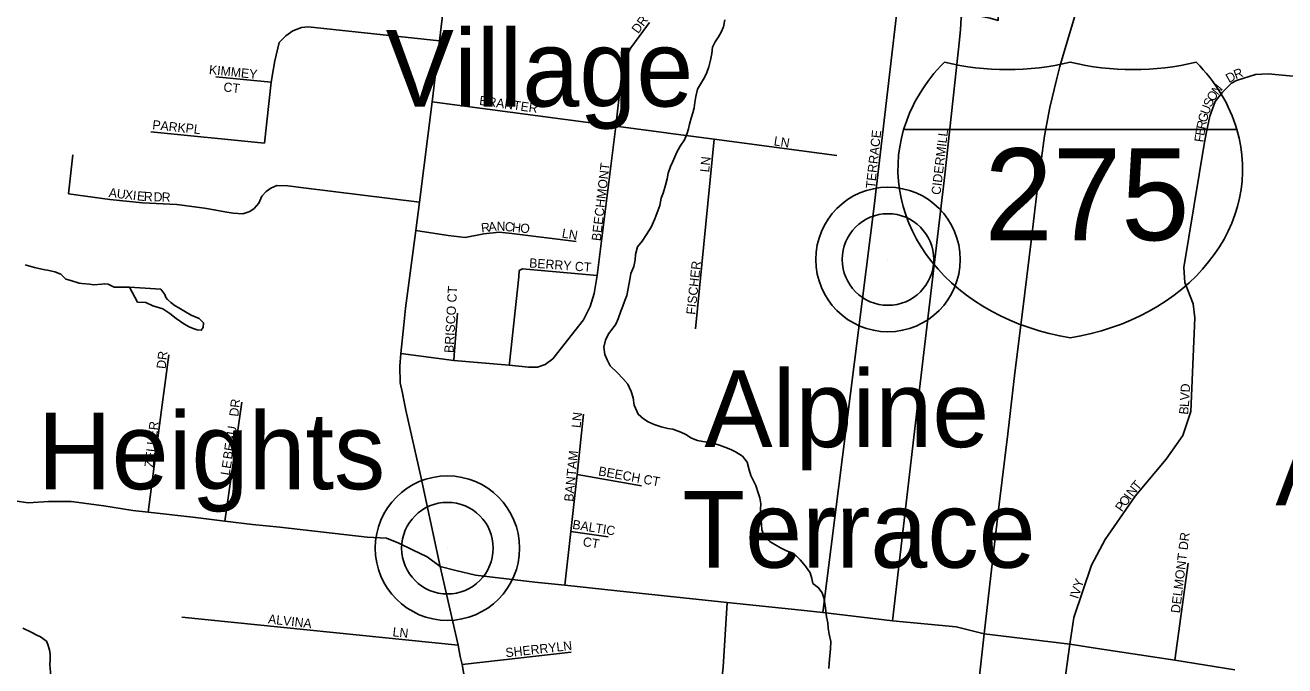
# Model space of a CAD drawing. Extents: x 1310247 to 1664935, y 235267 to 584339.
# Drawn here: x 1455233 to 1462084, y 400032 to 403516 of the extents above; entities that cross this region are included whole.
import ezdxf

# ---------------------------------------------------------------- set-up
doc = ezdxf.new("R2010")
doc.units = 0
for name, color, linetype in [('GM_X_County_Road', 7, 'Continuous'), ('GM_X_County_Subdivision', 7, 'Continuous'), ('GM_X_County_Subdivision_Text', 7, 'Continuous'), ('GM_X_Interstate_Location', 7, 'Continuous'), ('GM_X_Interstate_Route', 7, 'Continuous'), ('GM_X_Interstate_Shield', 7, 'Continuous'), ('GM_X_Minor_Lake', 7, 'Continuous'), ('GM_X_Minor_River', 7, 'Continuous'), ('GM_X_Township_Road', 7, 'Continuous'), ('GM_X_Township_Subdivision', 7, 'Continuous'), ('GM_X_Township_Subdivision_Text', 7, 'Continuous'), ('GM_X_Unincorporated', 7, 'Continuous'), ('GM_X_Unincorporated_Location', 7, 'Continuous'), ('GM_X_Unincorporated_Text', 7, 'Continuous')]:
    doc.layers.add(name, color=color, linetype=linetype)

msp = doc.modelspace()

# ---------------------------------------------------------------- linework, layer by layer
at = {"layer": 'GM_X_County_Road'}
for points in [[(1457490, 400571.5), (1457384.3, 401060.8), (1457302.3, 401422.2), (1457291.6, 401476.1), (1457285.1, 401514.2), (1457272.2, 401571.6), (1457270, 401661.5), (1457276.5, 401731.2), (1457292.1, 401885.9), (1457301.9, 401976.9), (1457358.1, 402399.5), (1457377.5, 402553.5), (1457446.1, 403099.2), (1457485.6, 403430.3), (1457524, 403752)], [(1455099.2, 400939.3), (1455248.4, 400917.4), (1455359.4, 400924.7), (1455482.6, 400926), (1455659.7, 400901.1), (1455818.5, 400876.3), (1455902.3, 400866.8), (1456144.1, 400839.6), (1456317.6, 400818.9), (1456469.7, 400800.9), (1456617.5, 400785.8), (1457093, 400732), (1457197, 400725.9), (1457264.4, 400698.4), (1457339.8, 400662.8), (1457419.1, 400625.1), (1457490, 400571.5), (1457575.7, 400549.7), (1457681.3, 400525.5), (1458004.9, 400486.8), (1458167.9, 400469.6), (1458452.4, 400439.6), (1459051.7, 400376.9), (1459453.3, 400334.9), (1459571.2, 400322.2), (1459949.6, 400275.8), (1460296.4, 400243.5), (1460449.2, 400206.5), (1460915, 400149.1), (1461066.2, 400125.9), (1461485.4, 400062.7), (1461812.9, 400010.4)], [(1457856.3, 395425.4), (1457891.7, 395481), (1457954.8, 395574.4), (1457982.6, 395694.4), (1458009.1, 395866), (1458042.1, 396205.5), (1458050.3, 396268.2), (1458060.8, 396355.2), (1458094.8, 396712.8), (1458106.3, 396798.8), (1458113.2, 396952.5), (1458109.1, 397063.7), (1458095.3, 397239.4), (1458051.4, 397675.8), (1457908.7, 398515.8), (1457829.8, 398842.2), (1457800.3, 399077.4), (1457776.8, 399195.4), (1457679.8, 399630.7), (1457608.8, 400039.4), (1457598.6, 400082.1), (1457587, 400144.7), (1457490, 400571.5)]]:
    msp.add_lwpolyline(points, dxfattribs=at)
at = {"layer": 'GM_X_County_Subdivision'}
for points in [[(1461646.2, 402869.7), (1461658.8, 402935.9), (1461677, 403020.8), (1461705.3, 403101.4), (1461746.2, 403151.7), (1461794.8, 403201.3), (1461821.7, 403214.5), (1461924.6, 403247.5), (1461993.2, 403250.5), (1462264.7, 403226.7), (1462455.7, 403202.8), (1462706.3, 403214.7), (1462786.8, 403235.6), (1462971.8, 403274.4), (1463069.9, 403298.2), (1463168.7, 403337)], [(1460915, 400149.1), (1460936.6, 400295.1), (1461032, 400578.5), (1461106.5, 400718.1), (1461270.2, 400955.1), (1461438.8, 401155.5), (1461529.2, 401285), (1461573.2, 401414.5), (1461595.1, 401925.2), (1461585.4, 402001), (1461541.4, 402115.8), (1461535.3, 402197.7), (1461646.2, 402869.7)]]:
    msp.add_lwpolyline(points, dxfattribs=at)
at = {"layer": 'GM_X_Interstate_Route'}
for points in [[(1461048.6, 403873.4), (1461014.5, 403779.7), (1460941.1, 403559.4), (1460920.6, 403492.1), (1460918.9, 403486.3)], [(1460918.9, 403486.3), (1460878.1, 403352.8), (1460861.1, 403290.5)], [(1460861.1, 403290.5), (1460841.7, 403219.5), (1460806.6, 403068.2), (1460777.5, 402914.6), (1460737.6, 402616.9), (1460704.4, 402341.1), (1460660, 401971.3), (1460616.5, 401625.6), (1460577.4, 401293.8), (1460530.6, 400910.1), (1460485.7, 400522.3), (1460449.2, 400206.5)], [(1460449.2, 400206.5), (1460406.1, 399814.6), (1460343.4, 399311), (1460290.1, 398913.5), (1460250.5, 398684.1), (1460199.2, 398469.2), (1460133, 398224.6), (1460059, 397984.3), (1459999.2, 397813.7), (1459901.9, 397596.3), (1459772.7, 397325.7), (1459656.5, 397082.8), (1459510.6, 396792.8), (1459371.8, 396532.6)]]:
    msp.add_lwpolyline(points, dxfattribs=at)
at = {"layer": 'GM_X_Interstate_Shield'}
msp.add_line((1461824, 402948), (1460011, 402948), dxfattribs=at)
msp.add_line((1461824, 402948), (1460011, 402948), dxfattribs=at)
for centre, start_param, end_param in [((1461151.9, 402733.7), 2.47259, 2.911027), ((1460575, 404211.8), 4.415841, 5.008937), ((1461259.9, 404211.8), 4.415841, 5.008937), ((1460683.1, 402733.7), 0.230566, 0.669003), ((1461151.9, 402733.7), 2.911027, 4.511031), ((1460683.1, 402733.7), 4.913747, 6.513751)]:
    msp.add_ellipse(centre, major_axis=(1171.9, 0), ratio=0.8, start_param=start_param, end_param=end_param, dxfattribs=at)
at = {"layer": 'GM_X_Minor_Lake'}
msp.add_lwpolyline([(1455799.8, 402091.4), (1455844.3, 402010), (1455888.4, 402007.1), (1455926.1, 401990.3), (1455981.9, 401973.1), (1456019.6, 401948.3), (1456053.1, 401921.5), (1456094.6, 401892.6), (1456124.4, 401876), (1456146.2, 401865.5), (1456168.2, 401859), (1456190.2, 401856.6), (1456200.5, 401872.4), (1456203, 401896.5), (1456179.4, 401921), (1456135.6, 401938), (1456103.9, 401956.6), (1456068.3, 401979.4), (1456048.5, 401989.9), (1456024.8, 402008.4), (1456007, 402024.8), (1455997.2, 402035), (1455991.5, 402051.2), (1455970, 402079.8)], dxfattribs=at)
at = {"layer": 'GM_X_Minor_River'}
for points in [[(1459037.6, 403545.2), (1459030.6, 403507.2), (1459017.8, 403477.5), (1459003.1, 403451.8), (1458986.5, 403426.1), (1458971.7, 403396.4), (1458966.8, 403362.4), (1458959.9, 403326.5), (1458950.9, 403288.5), (1458940.1, 403258.7), (1458927.4, 403231), (1458910.7, 403203.3), (1458889.7, 403167.7), (1458880.7, 403127.8), (1458875.9, 403095.8), (1458871.1, 403065.8), (1458864.4, 403039.9), (1458855.7, 403010), (1458846.8, 402978.2), (1458840.2, 402952.2), (1458831.4, 402922.4), (1458818.6, 402892.6), (1458795.7, 402857.1), (1458776.9, 402825.5), (1458766.2, 402799.6), (1458755.5, 402773.8), (1458742.9, 402748.1), (1458729.9, 402710.3), (1458725.1, 402680.3), (1458716.2, 402646.4), (1458703.1, 402602.6), (1458692.4, 402574.8), (1458685.3, 402534.8)], [(1458685.3, 402534.8), (1458668.2, 402491.1), (1458657.5, 402463.3), (1458638.3, 402417.6), (1458611.3, 402378.2), (1458588.3, 402340.7), (1458563.5, 402311.2), (1458552.4, 402269.3), (1458549.7, 402239.3), (1458542.7, 402203.4), (1458527.7, 402165.6), (1458520.9, 402133.7), (1458511.6, 402083.8), (1458504.6, 402045.8), (1458493.9, 402018), (1458483.1, 401988.2), (1458472.4, 401960.3), (1458457.3, 401918.6), (1458444.6, 401890.8), (1458425.9, 401863.2), (1458405.2, 401837.7), (1458388.3, 401802), (1458379.3, 401764.1), (1458386.3, 401725.8), (1458397.6, 401695.4), (1458414.7, 401662.8), (1458453.8, 401625.6), (1458483, 401594.8), (1458510.2, 401564), (1458529.2, 401523.3), (1458540.3, 401488.9), (1458545.3, 401448.6), (1458566, 401399.9), (1458595.4, 401375), (1458621, 401358.3), (1458654.6, 401343.4), (1458692.3, 401332.3), (1458728.1, 401323.4), (1458756, 401318.6), (1458799.7, 401303.4), (1458825.3, 401290.7), (1458856.8, 401269.8), (1458890.5, 401256.9), (1458918.4, 401252.1), (1458966.2, 401244.8), (1459009.9, 401231.6), (1459037.6, 401220.9), (1459071.3, 401208), (1459097, 401195.2), (1459134.4, 401172.2), (1459159.6, 401139.4), (1459170.5, 401097), (1459179.7, 401066.6), (1459195, 401038.1), (1459206.3, 401011.7), (1459219.3, 400973.2), (1459228.6, 400944.9), (1459233.8, 400912.6), (1459233.1, 400884.6), (1459234, 400842.4), (1459236.9, 400800.2), (1459240.2, 400772), (1459253.2, 400733.5), (1459284.5, 400706.6), (1459310.1, 400691.9), (1459341.7, 400673), (1459373.3, 400658.1), (1459412.9, 400643), (1459448, 400608), (1459477.1, 400573.1), (1459502.3, 400538.3), (1459511.4, 400505.9), (1459516.8, 400479.7), (1459548.2, 400456.8), (1459567.5, 400428.2), (1459576.8, 400401.9), (1459583.7, 400359.5), (1459592.1, 400299.1), (1459599.3, 400264.8), (1459600.5, 400236.6), (1459605.7, 400204.4), (1459614.7, 400164), (1459613.6, 400123.9), (1459608.7, 400085.9), (1459605.6, 400045.8), (1459604.9, 400017.8)], [(1455232.1, 402213.2), (1455270.1, 402202.5), (1455284, 402198.3), (1455340, 402185.2), (1455354, 402183), (1455394, 402174.3), (1455425.9, 402161.7), (1455453.6, 402135.1), (1455481.6, 402126.5), (1455525.5, 402113.7), (1455541.5, 402111.4), (1455581.6, 402106.7), (1455603.6, 402104.3), (1455649.8, 402107.5), (1455663.9, 402109.3), (1455684, 402106.9), (1455715.8, 402090.3), (1455799.8, 402091.4)], [(1455970, 402079.8), (1455799.8, 402091.4)], [(1455219, 400237.4), (1455264.8, 400214.5), (1455296.6, 400197.9), (1455316.6, 400189.5), (1455348.3, 400166.8), (1455356, 400148.6), (1455365.5, 400118.3), (1455369.2, 400094.2), (1455368.6, 400064.1), (1455366.2, 400038), (1455367.9, 400019.9), (1455369.5, 399997.8), (1455371.2, 399977.7), (1455370.9, 399957.6), (1455362.3, 399927.6), (1455358, 399907.6), (1455343.5, 399879.8), (1455339.2, 399865.8), (1455330.9, 399849.9), (1455316.5, 399830.1)]]:
    msp.add_lwpolyline(points, dxfattribs=at)
at = {"layer": 'GM_X_Township_Road'}
msp.add_lwpolyline([(1460819.9, 399462.9), (1460820.4, 399466.4), (1460915, 400149.1)], dxfattribs=at)
at = {"layer": 'GM_X_Township_Subdivision'}
for points in [[(1459571.2, 400322.2), (1459849.8, 402531.6), (1459992.4, 403745.1), (1459993.6, 403770.5)], [(1460089.5, 401474), (1460235.2, 402701.9), (1460314, 403435.4), (1460320.1, 403492.3), (1460323.8, 403556), (1460333, 403580.5), (1460358.7, 403574.4), (1460383.8, 403567.6), (1460437, 403562.7), (1460482.3, 403554.2), (1460525.2, 403541.9), (1460525.2, 403579.3), (1460528.2, 403631.9), (1460533.2, 403688.8)], [(1455915.9, 402936.3), (1456533.7, 402874.7), (1456570.7, 403206.5), (1456583.6, 403280.5), (1456589.7, 403321.8), (1456613.9, 403421.7), (1456651, 403458.8), (1456688.2, 403485.6), (1456735.8, 403503), (1456771.8, 403507.6), (1457485.6, 403430.3)], [(1457276.5, 401731.2), (1457564, 401693.1), (1457865.9, 401666.4), (1457970.7, 401655.4), (1458019.1, 401656.9), (1458060.1, 401670.1), (1458103.4, 401701.6), (1458269, 401913.4), (1458306.6, 401985.2), (1458327.6, 402056.3), (1458344.2, 402155), (1458444.5, 402966.5), (1458472.4, 403209.7), (1458479.5, 403259.7), (1458482.3, 403295.7), (1458499.2, 403339.5), (1458526.3, 403393.1), (1458618.3, 403515.6), (1458629.4, 403530.4)], [(1456570.7, 403206.5), (1456270.1, 403235.9)], [(1457446.1, 403099.2), (1458444.5, 402966.5), (1458719, 402930), (1458730.1, 402928.5)], [(1458730.1, 402928.5), (1458980, 402895.3), (1459647.3, 402806.6)], [(1458878.2, 401864.1), (1458980, 402895.3)], [(1455491.6, 402810), (1455468.4, 402599), (1455692.4, 402568.7), (1455871.5, 402549.9), (1456057.9, 402541.2), (1456207.5, 402520.3), (1456260.2, 402510.9), (1456318.7, 402500.8), (1456364.2, 402494.3), (1456416.2, 402490.7), (1456453.8, 402502.9), (1456477.6, 402519.6), (1456504.3, 402547.8), (1456519.5, 402586.8), (1456542.6, 402610.6), (1456568.6, 402630.1), (1456601.2, 402643.8), (1456660.4, 402641.6), (1456746.3, 402631.5), (1457377.5, 402553.5)], [(1457358.1, 402399.5), (1457532.8, 402371.7), (1457625.2, 402361.5), (1457727.8, 402380.5), (1457811.3, 402390.8), (1457880.2, 402383.5), (1458229, 402339.5)], [(1457865.9, 401666.4), (1457867.8, 401677), (1457917.6, 402147.6), (1457920.2, 402181.6), (1457938.5, 402191.3), (1458344.2, 402155)], [(1457564, 401693.1), (1457565.1, 401721.4), (1457583.6, 401949.7)], [(1455994.2, 401572.4), (1456014, 401723.5)], [(1455902.3, 400866.8), (1455974.7, 401423.3), (1455994.2, 401572.4)], [(1456317.6, 400818.9), (1456410.5, 401465.5)], [(1459949.6, 400275.8), (1460084.4, 401430.5), (1460089.5, 401474)], [(1458167.9, 400469.6), (1458200.1, 400762.8), (1458234.3, 401072.7), (1458270.3, 401400.2)], [(1458234.3, 401072.7), (1458584.5, 401010.6)], [(1458200.1, 400762.8), (1458404.5, 400733.4)], [(1461485.4, 400062.7), (1461559.1, 400590.9)], [(1459575.7, 399343), (1458962.1, 399405.5), (1459029.4, 400024.5), (1459051.7, 400376.9)], [(1457587, 400144.7), (1456084.7, 400297.2)], [(1457608.8, 400039.4), (1458203.3, 400106.5)]]:
    msp.add_lwpolyline(points, dxfattribs=at)
at = {"layer": 'GM_X_Unincorporated'}
for centre, radius in [((1459925.7, 402241.7), 392.8), ((1459925.7, 402241.7), 249), ((1457529.3, 400671.8), 392.8), ((1457529.3, 400671.8), 249)]:
    msp.add_circle(centre, radius, dxfattribs=at)
at = {"layer": 'GM_X_Unincorporated_Location'}
for p, q in [((1459925.7, 402241.7), (1459925.7, 402241.7)), ((1457529.3, 400671.8), (1457529.3, 400671.8))]:
    msp.add_line(p, q, dxfattribs=at)

# ---------------------------------------------------------------- texts
at = {"layer": 'GM_X_County_Subdivision_Text'}
for s, rotation, p in [('D', 29.73403, (1461781.2, 403200.3)), ('R', 20.8858, (1461817.6, 403221.3)), ('N', 50.63371, (1461719.9, 403132.5)), ('S', 66.62562, (1461684.2, 403066.2)), ('O', 57.48018, (1461697.2, 403096.7)), ('G', 76.13869, (1461659.3, 402984.2)), ('U', 69.98888, (1461669.4, 403025.6)), ('E', 80.64098, (1461645.9, 402911.7)), ('R', 78.53288, (1461651.5, 402946)), ('F', 81.77718, (1461640.9, 402877.1)), ('V', 87.05566, (1461564.7, 401474)), ('D', 87.04809, (1461566.9, 401517.9)), ('L', 86.65551, (1461562.6, 401438.4)), ('B', 83.15818, (1461557.6, 401395.9)), ('T', 49.71872, (1461284, 400981.8)), ('I', 54.06585, (1461244.2, 400930.4)), ('N', 51.3197, (1461256.8, 400947.7)), ('P', 54.39245, (1461198.2, 400866.1)), ('O', 54.3937, (1461218.7, 400894.7)), ('IVY', 71.56504, (1460959.4, 400392.8))]:
    msp.add_text(s, height=50, rotation=rotation, dxfattribs=at).set_placement(p)
at = {"layer": 'GM_X_Interstate_Location'}
for s in ['-', '.', ',']:
    msp.add_text(s, height=1, dxfattribs=at).set_placement((1460917.3, 402595.9))
msp.add_text('275', height=1, rotation=0.00001, dxfattribs=at).set_placement((1460611.9, 402388.9))
at = {"layer": 'GM_X_Interstate_Shield'}
msp.add_text('275', height=500, dxfattribs=at).set_placement((1460450.3, 402346.4))
at = {"layer": 'GM_X_Township_Subdivision_Text'}
for s, rotation, p in [('DR', 53.7411, (1458567.1, 403466.6)), ('KIMMEY', 354.09322, (1456230.4, 403250.3)), ('CT', 353.66247, (1456309, 403156.1)), ('BRANTER', 351.99616, (1457700.3, 403082.9)), ('PARK', 353.82714, (1455922.4, 402950.5)), ('PL', 352.88003, (1456102.9, 402932.9)), ('LN', 351.02147, (1459302.1, 402862.9)), ('TERRACE', 83.6598, (1459854.5, 402626.1)), ('CIDERMILL', 83.24627, (1460210.9, 402591)), ('BEECHMONT', 83.2912, (1458362.9, 402340.1)), ('LN', 83.99458, (1458952.5, 402714)), ('A', 353.40636, (1455685, 402581.6)), ('U', 353.42413, (1455728.7, 402576.5)), ('X', 353.40636, (1455772.4, 402571.5)), ('I', 353.38465, (1455816.1, 402566.4)), ('E', 354.3253, (1455838.8, 402563.8)), ('R', 357.55778, (1455877, 402560.1)), ('D', 358.31514, (1455930.4, 402558)), ('R', 358.31905, (1455974.4, 402556.7)), ('R', 6.89004, (1457715.2, 402387.9)), ('A', 6.87836, (1457754.5, 402392.7)), ('N', 359.43165, (1457796.5, 402397.8)), ('C', 353.42919, (1457839.1, 402397.5)), ('H', 354.51889, (1457879.4, 402392.8)), ('O', 355.01469, (1457923.7, 402388.6)), ('LN', 350.54359, (1458149.4, 402361.5)), ('BERRY CT', 355.79356, (1457972.6, 402198.8)), ('FISCHER', 83.88779, (1458877.7, 401939.6)), ('BRISCO CT', 86.7772, (1457562.1, 401732.3)), ('DR', 83.6518, (1455996.3, 401644.8)), ('DR', 83.65047, (1456391.7, 401385.3)), ('LN', 83.66247, (1458253.1, 401323.6)), ('ZELLER', 83.41725, (1455930.3, 401108)), ('BEAU', 81.02618, (1456356.5, 401152.5)), ('BANTAM', 84.38218, (1458213.5, 400922.9)), ('LE', 79.99861, (1456343.4, 401064.6)), ('BEECH CT', 349.69399, (1458347.5, 401067.9)), ('BALTIC', 350.91024, (1458206.5, 400777.5)), ('CT', 350.54162, (1458262.9, 400683.9)), ('DELMONT DR', 83.03314, (1461513.3, 400316.2)), ('ALVINA', 353.5408, (1456551.7, 400262.8)), ('LN', 353.99459, (1457229.2, 400192.4)), ('SHERRY', 6.2224, (1457847.7, 400078)), ('LN', 6.33753, (1458124.8, 400108.8))]:
    msp.add_text(s, height=50, rotation=rotation, dxfattribs=at).set_placement(p)
at = {"layer": 'GM_X_Unincorporated_Text'}
for s, p in [('Village', (1457193.1, 403073.6)), ('Alpine', (1458926.7, 401221.2)), ('Clough Heights', (1453378.3, 400992.4)), ('Acres', (1462033.1, 400904.4)), ('Terrace', (1458807.9, 400565.6))]:
    msp.add_text(s, height=417, rotation=0.00001, dxfattribs=at).set_placement(p)

doc.saveas('drawing.dxf')
